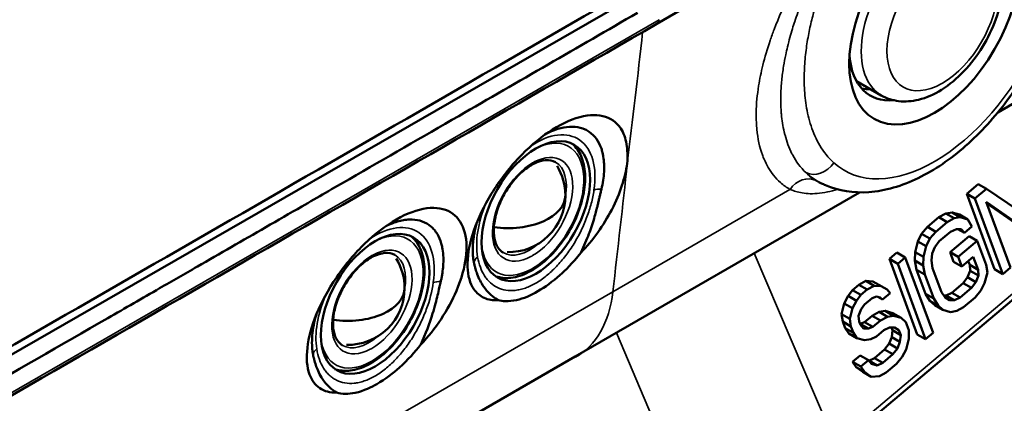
# Model space of a CAD drawing. Header units: millimetres. Extents: x 0 to 14369, y -869 to 2970.
# Tile 557 of 656: x 3725 to 3769, y 1416 to 1433. Entities that reach past the tile are written whole.
import ezdxf

# ---------------------------------------------------------------- set-up
doc = ezdxf.new("R2010")
doc.units = ezdxf.units.MM
doc.header["$LTSCALE"] = 10
doc.layers.add('Sichtbar (ISO)', color=7, linetype='Continuous', lineweight=50)
doc.layers.add('Sichtbar schmal (ISO)', color=7, linetype='Continuous', lineweight=35)

msp = doc.modelspace()

# ---------------------------------------------------------------- linework, layer by layer
at = {"layer": 'Sichtbar (ISO)'}
for p, q in [((3784.024, 1437.851), (3768.487, 1428.867)), ((3752.287, 1433.867), (3716.534, 1413.276)), ((3763.357, 1429.615), (3762.264, 1430.246)), ((3779.579, 1429.446), (3761.313, 1414.02)), ((3758.973, 1428.68), (3758.973, 1428.68)), ((3749.83, 1427.416), (3749.758, 1427.487)), ((3759.589, 1426.762), (3759.589, 1426.762)), ((3760.729, 1425.74), (3760.611, 1425.798)), ((3767.115, 1425.285), (3767.616, 1425.708)), ((3767.616, 1425.708), (3767.981, 1425.498)), ((3762.398, 1425.346), (3749.894, 1418.115)), ((3768.343, 1421.959), (3767.115, 1425.285)), ((3767.115, 1425.285), (3767.479, 1425.074)), ((3767.479, 1425.074), (3767.981, 1425.498)), ((3767.981, 1425.498), (3770.421, 1423.845)), ((3768.708, 1421.748), (3767.479, 1425.074)), ((3767.971, 1424.932), (3769.042, 1422.031)), ((3770.436, 1423.208), (3767.971, 1424.932)), ((3770.071, 1423.419), (3767.993, 1424.872)), ((3765.888, 1424.248), (3766.193, 1424.413)), ((3766.193, 1424.413), (3766.468, 1424.46)), ((3766.193, 1424.413), (3766.558, 1424.202)), ((3766.468, 1424.46), (3766.796, 1424.365)), ((3766.468, 1424.46), (3766.833, 1424.249)), ((3766.796, 1424.365), (3767.16, 1424.155)), ((3765.386, 1423.825), (3765.888, 1424.248)), ((3765.751, 1423.614), (3766.253, 1424.038)), ((3765.888, 1424.248), (3766.253, 1424.038)), ((3766.253, 1424.038), (3766.558, 1424.202)), ((3766.558, 1424.202), (3766.833, 1424.249)), ((3766.833, 1424.249), (3767.16, 1424.155)), ((3767.16, 1424.155), (3767.347, 1423.848)), ((3750.61, 1423.852), (3750.61, 1423.852)), ((3764.962, 1423.188), (3765.133, 1423.518)), ((3765.133, 1423.518), (3765.386, 1423.825)), ((3765.133, 1423.518), (3765.498, 1423.308)), ((3765.386, 1423.825), (3765.751, 1423.614)), ((3765.498, 1423.308), (3765.751, 1423.614)), ((3766.409, 1423.613), (3765.907, 1423.189)), ((3766.659, 1423.731), (3766.409, 1423.613)), ((3766.878, 1423.731), (3766.659, 1423.731)), ((3766.726, 1423.731), (3767.012, 1423.565)), ((3767.012, 1423.565), (3766.878, 1423.731)), ((3767.347, 1423.848), (3767.012, 1423.565)), ((3742.759, 1423.333), (3742.687, 1423.404)), ((3764.844, 1422.717), (3764.962, 1423.188)), ((3764.962, 1423.188), (3765.327, 1422.978)), ((3765.327, 1422.978), (3765.498, 1423.308)), ((3765.907, 1423.189), (3765.711, 1422.93)), ((3766.381, 1422.715), (3767.217, 1423.422)), ((3766.746, 1422.505), (3767.582, 1423.211)), ((3767.217, 1423.422), (3767.582, 1423.211)), ((3767.582, 1423.211), (3767.974, 1422.15)), ((3763.713, 1422.412), (3764.047, 1422.694)), ((3764.047, 1422.694), (3764.412, 1422.484)), ((3764.837, 1422.34), (3764.844, 1422.717)), ((3764.844, 1422.717), (3765.209, 1422.506)), ((3765.209, 1422.506), (3765.327, 1422.978)), ((3765.595, 1422.647), (3765.562, 1422.341)), ((3765.711, 1422.93), (3765.595, 1422.647)), ((3766.537, 1422.291), (3766.381, 1422.715)), ((3766.381, 1422.715), (3766.746, 1422.505)), ((3764.941, 1419.086), (3763.713, 1422.412)), ((3763.713, 1422.412), (3764.078, 1422.201)), ((3764.078, 1422.201), (3764.412, 1422.484)), ((3765.306, 1418.875), (3764.078, 1422.201)), ((3764.412, 1422.484), (3765.64, 1419.158)), ((3764.912, 1421.939), (3764.837, 1422.34)), ((3764.837, 1422.34), (3765.202, 1422.129)), ((3765.202, 1422.129), (3765.209, 1422.506)), ((3765.562, 1422.341), (3765.611, 1422.011)), ((3766.537, 1422.291), (3766.902, 1422.08)), ((3766.902, 1422.08), (3766.746, 1422.505)), ((3767.404, 1422.504), (3766.902, 1422.08)), ((3767.248, 1422.149), (3767.185, 1422.319)), ((3767.613, 1421.938), (3767.404, 1422.504)), ((3765.304, 1420.877), (3764.912, 1421.939)), ((3764.912, 1421.939), (3765.276, 1421.728)), ((3765.276, 1421.728), (3765.202, 1422.129)), ((3765.611, 1422.011), (3766.003, 1420.949)), ((3767.156, 1421.606), (3767.271, 1421.889)), ((3767.271, 1421.889), (3767.248, 1422.149)), ((3767.248, 1422.149), (3767.613, 1421.938)), ((3767.271, 1421.889), (3767.636, 1421.679)), ((3767.636, 1421.679), (3767.613, 1421.938)), ((3768.023, 1421.82), (3767.904, 1421.348)), ((3767.974, 1422.15), (3768.023, 1421.82)), ((3768.343, 1421.959), (3768.708, 1421.748)), ((3769.042, 1422.031), (3768.708, 1421.748)), ((3746.485, 1421.621), (3746.387, 1421.648)), ((3762.374, 1421.281), (3762.679, 1421.446)), ((3762.679, 1421.446), (3762.981, 1421.422)), ((3762.679, 1421.446), (3763.044, 1421.235)), ((3762.981, 1421.422), (3763.253, 1421.28)), ((3762.981, 1421.422), (3763.346, 1421.211)), ((3765.668, 1420.667), (3765.276, 1421.728)), ((3766.457, 1420.923), (3766.959, 1421.347)), ((3766.959, 1421.347), (3767.156, 1421.606)), ((3766.959, 1421.347), (3767.324, 1421.137)), ((3767.156, 1421.606), (3767.521, 1421.396)), ((3767.324, 1421.137), (3767.521, 1421.396)), ((3767.521, 1421.396), (3767.636, 1421.679)), ((3767.904, 1421.348), (3767.733, 1421.018)), ((3761.899, 1420.787), (3762.096, 1421.046)), ((3762.096, 1421.046), (3762.374, 1421.281)), ((3762.096, 1421.046), (3762.46, 1420.835)), ((3762.374, 1421.281), (3762.739, 1421.071)), ((3762.46, 1420.835), (3762.739, 1421.071)), ((3762.739, 1421.071), (3763.044, 1421.235)), ((3763.044, 1421.235), (3763.346, 1421.211)), ((3763.253, 1421.28), (3763.618, 1421.07)), ((3763.346, 1421.211), (3763.618, 1421.07)), ((3763.752, 1420.905), (3763.417, 1420.622)), ((3763.618, 1421.07), (3763.752, 1420.905)), ((3766.003, 1420.949), (3766.163, 1420.713)), ((3766.208, 1420.806), (3766.457, 1420.923)), ((3766.457, 1420.923), (3766.822, 1420.713)), ((3766.822, 1420.713), (3767.324, 1421.137)), ((3767.733, 1421.018), (3767.481, 1420.712)), ((3761.728, 1420.457), (3761.899, 1420.787)), ((3761.899, 1420.787), (3762.264, 1420.576)), ((3762.093, 1420.246), (3762.264, 1420.576)), ((3762.264, 1420.576), (3762.46, 1420.835)), ((3762.952, 1420.693), (3762.617, 1420.411)), ((3763.145, 1420.764), (3762.952, 1420.693)), ((3763.309, 1420.716), (3763.145, 1420.764)), ((3763.198, 1420.748), (3763.417, 1420.622)), ((3763.417, 1420.622), (3763.309, 1420.716)), ((3765.49, 1420.571), (3765.304, 1420.877)), ((3765.304, 1420.877), (3765.668, 1420.667)), ((3765.706, 1420.382), (3765.49, 1420.571)), ((3765.49, 1420.571), (3765.855, 1420.36)), ((3765.855, 1420.36), (3765.668, 1420.667)), ((3766.101, 1420.806), (3766.208, 1420.806)), ((3766.163, 1420.713), (3766.353, 1420.595)), ((3766.208, 1420.806), (3766.573, 1420.595)), ((3766.353, 1420.595), (3766.573, 1420.595)), ((3766.573, 1420.595), (3766.822, 1420.713)), ((3767.481, 1420.712), (3766.979, 1420.288)), ((3761.609, 1419.985), (3761.728, 1420.457)), ((3761.728, 1420.457), (3762.093, 1420.246)), ((3761.974, 1419.775), (3762.093, 1420.246)), ((3762.476, 1420.199), (3762.361, 1419.916)), ((3762.617, 1420.411), (3762.476, 1420.199)), ((3762.953, 1419.913), (3763.258, 1420.078)), ((3763.258, 1420.078), (3763.533, 1420.125)), ((3763.258, 1420.078), (3763.623, 1419.867)), ((3763.533, 1420.125), (3763.861, 1420.03)), ((3763.533, 1420.125), (3763.898, 1419.914)), ((3763.861, 1420.03), (3764.226, 1419.819)), ((3765.706, 1420.382), (3766.071, 1420.171)), ((3766.071, 1420.171), (3765.855, 1420.36)), ((3766.398, 1420.077), (3766.071, 1420.171)), ((3766.674, 1420.123), (3766.398, 1420.077)), ((3766.979, 1420.288), (3766.674, 1420.123)), ((3761.658, 1419.655), (3761.609, 1419.985)), ((3761.609, 1419.985), (3761.974, 1419.775)), ((3761.763, 1419.372), (3761.658, 1419.655)), ((3761.658, 1419.655), (3762.023, 1419.445)), ((3762.023, 1419.445), (3761.974, 1419.775)), ((3762.361, 1419.916), (3762.384, 1419.656)), ((3762.384, 1419.656), (3762.436, 1419.515)), ((3762.425, 1419.56), (3762.618, 1419.631)), ((3762.618, 1419.631), (3762.953, 1419.913)), ((3762.618, 1419.631), (3762.983, 1419.42)), ((3762.953, 1419.913), (3763.318, 1419.703)), ((3762.983, 1419.42), (3763.318, 1419.703)), ((3763.318, 1419.703), (3763.623, 1419.867)), ((3763.623, 1419.867), (3763.898, 1419.914)), ((3763.898, 1419.914), (3764.226, 1419.819)), ((3764.226, 1419.819), (3764.442, 1419.631)), ((3764.442, 1419.631), (3764.572, 1419.277)), ((3761.923, 1419.136), (3761.763, 1419.372)), ((3761.763, 1419.372), (3762.127, 1419.161)), ((3762.127, 1419.161), (3762.023, 1419.445)), ((3762.419, 1419.56), (3762.425, 1419.56)), ((3762.425, 1419.56), (3762.79, 1419.349)), ((3762.436, 1419.515), (3762.57, 1419.35)), ((3762.57, 1419.35), (3762.79, 1419.349)), ((3762.79, 1419.349), (3762.983, 1419.42)), ((3763.474, 1419.278), (3763.14, 1418.995)), ((3763.724, 1419.396), (3763.474, 1419.278)), ((3763.943, 1419.395), (3763.724, 1419.396)), ((3763.847, 1419.276), (3763.802, 1419.396)), ((3763.814, 1418.969), (3763.847, 1419.276)), ((3763.847, 1419.276), (3764.212, 1419.065)), ((3763.929, 1419.395), (3764.133, 1419.277)), ((3764.133, 1419.277), (3763.943, 1419.395)), ((3764.212, 1419.065), (3764.133, 1419.277)), ((3764.572, 1419.277), (3764.565, 1418.9)), ((3761.923, 1419.136), (3762.288, 1418.926)), ((3762.288, 1418.926), (3762.127, 1419.161)), ((3762.615, 1418.831), (3762.288, 1418.926)), ((3762.891, 1418.878), (3762.615, 1418.831)), ((3763.14, 1418.995), (3762.891, 1418.878)), ((3763.698, 1418.686), (3763.814, 1418.969)), ((3763.814, 1418.969), (3764.178, 1418.759)), ((3764.063, 1418.476), (3764.178, 1418.759)), ((3764.178, 1418.759), (3764.212, 1419.065)), ((3764.565, 1418.9), (3764.447, 1418.428)), ((3764.941, 1419.086), (3765.306, 1418.875)), ((3765.64, 1419.158), (3765.306, 1418.875)), ((3763.055, 1418.05), (3763.502, 1418.427)), ((3763.502, 1418.427), (3763.698, 1418.686)), ((3763.502, 1418.427), (3763.866, 1418.217)), ((3763.698, 1418.686), (3764.063, 1418.476)), ((3763.866, 1418.217), (3764.063, 1418.476)), ((3764.447, 1418.428), (3764.276, 1418.098)), ((3749.891, 1418.113), (3715.85, 1398.491)), ((3762.092, 1417.886), (3762.426, 1418.169)), ((3762.252, 1417.65), (3762.092, 1417.886)), ((3762.092, 1417.886), (3762.457, 1417.676)), ((3762.426, 1418.169), (3762.791, 1417.958)), ((3762.457, 1417.676), (3762.791, 1417.958)), ((3762.791, 1417.958), (3762.925, 1417.793)), ((3762.81, 1417.935), (3763.055, 1418.05)), ((3762.817, 1417.927), (3763.171, 1417.722)), ((3763.055, 1418.05), (3763.42, 1417.84)), ((3763.42, 1417.84), (3763.866, 1418.217)), ((3764.276, 1418.098), (3764.023, 1417.792)), ((3739.414, 1417.539), (3739.316, 1417.565)), ((3762.55, 1417.438), (3762.252, 1417.65)), ((3762.252, 1417.65), (3762.617, 1417.44)), ((3762.617, 1417.44), (3762.457, 1417.676)), ((3762.55, 1417.438), (3762.915, 1417.227)), ((3762.915, 1417.227), (3762.617, 1417.44)), ((3762.925, 1417.793), (3763.171, 1417.722)), ((3763.171, 1417.722), (3763.42, 1417.84)), ((3764.023, 1417.792), (3763.577, 1417.415)), ((3763.272, 1417.251), (3762.915, 1417.227)), ((3763.577, 1417.415), (3763.272, 1417.251))]:
    msp.add_line(p, q, dxfattribs=at)
for centre, start, end in [((3746.956, 1425.212), 0.0001, 31.3136), ((3746.956, 1425.212), 268.6844, 0.0001), ((3739.884, 1421.13), 0, 31.3137), ((3739.884, 1421.13), 268.6845, 0)]:
    msp.add_arc(centre, 2.5, start, end, dxfattribs=at)
for centre, major_axis, ratio, start_param, end_param in [((-11837.254, 10475.457), (22051.422, 0), 0.57735, 5.493208, 5.497787), ((-11837.254, 10475.114), (-22051.414, 0), 0.57735, 2.351613, 2.356194), ((-11837.254, 10471.114), (22051.299, 0), 0.57735, 5.493206, 5.497787), ((-11837.254, 10470.761), (-22051.287, 0), 0.57735, 2.351609, 2.356194), ((-11837.254, 10466.773), (22051.119, 0), 0.57735, 5.493202, 5.497787), ((-11837.254, 10466.404), (-22051.101, 0), 0.57735, 2.351604, 2.356194), ((-11837.254, 10462.435), (22050.881, 0), 0.57735, 5.493198, 5.497787), ((-11837.259, 10435.72), (-22047.98, 0), 0.57735, 2.353844, 2.356126), ((3765.128, 1433.5), (-2.25, -3.897), 0.57735, 5.583139, 6.672548), ((3764.28, 1433.99), (-2.25, -3.897), 0.57735, 0.189697, 0.334896), ((3747.905, 1424.665), (1.691, 2.93), 0.57735, 6.132876, 6.13288), ((3746.956, 1425.212), (2.5, 0), 0.577351, 4.45223, 6.283185), ((3746.956, 1425.212), (2.5, 0), 0.577351, 4.45223, 6.283185), ((3739.884, 1421.13), (2.5, 0), 0.57735, 4.452231, 6.283185), ((3739.884, 1421.13), (2.5, 0), 0.57735, 4.452231, 6.283185), ((3745.933, 1425.03), (4, -6.928), 0.57735, 6.276522, 6.277342), ((3740.833, 1420.582), (-1.692, -2.93), 0.57735, 0.150306, 0.150309)]:
    msp.add_ellipse(centre, major_axis=major_axis, ratio=ratio, start_param=start_param, end_param=end_param, dxfattribs=at)
for centre, major_axis in [((3765.694, 1433.173), (-2.65, -4.59)), ((3748.158, 1424.518), (1.688, 2.923)), ((3741.087, 1420.436), (-1.688, -2.923))]:
    msp.add_ellipse(centre, major_axis=major_axis, ratio=0.57735, dxfattribs=at)
for points, knots in [([(3755.304, 1489.847), (3731.733, 1476.238), (3708.109, 1462.658), (3666.194, 1438.664), (3647.923, 1428.24), (3629.622, 1417.833)], [0, 0, 0, 0, 10.000026, 10.000026, 17.703217, 17.703217, 17.703217, 17.703217]), ([(3755.375, 1485.466), (3731.805, 1471.858), (3708.181, 1458.277), (3666.285, 1434.295), (3648.034, 1423.882), (3629.752, 1413.486)], [0, 0, 0, 0, 10.000026, 10.000026, 17.694893, 17.694893, 17.694893, 17.694893]), ([(3755.406, 1481.106), (3731.836, 1467.498), (3708.212, 1453.917), (3666.324, 1429.94), (3648.082, 1419.532), (3629.809, 1409.141)], [0, 0, 0, 0, 10.000026, 10.000026, 17.691273, 17.691273, 17.691273, 17.691273]), ([(3755.397, 1476.767), (3731.827, 1463.159), (3708.203, 1449.578), (3666.312, 1425.6), (3648.068, 1415.19), (3629.792, 1404.798)], [0, 0, 0, 0, 10.000026, 10.000026, 17.692382, 17.692382, 17.692382, 17.692382]), ([(3755.348, 1472.449), (3731.777, 1458.841), (3708.153, 1445.26), (3666.249, 1421.274), (3647.99, 1410.857), (3629.7, 1400.456)], [0, 0, 0, 0, 10.000026, 10.000026, 17.698223, 17.698223, 17.698223, 17.698223]), ([(3755.258, 1468.152), (3731.687, 1454.543), (3708.063, 1440.963), (3666.134, 1416.962), (3647.85, 1406.531), (3629.534, 1396.117)], [0, 0, 0, 0, 10.000026, 10.000026, 17.708776, 17.708776, 17.708776, 17.708776]), ([(3755.127, 1463.876), (3731.556, 1450.267), (3707.932, 1436.687), (3665.966, 1412.665), (3647.646, 1402.214), (3629.294, 1391.779)], [0, 0, 0, 0, 10.000026, 10.000026, 17.724023, 17.724023, 17.724023, 17.724023]), ([(3763.357, 1429.615), (3763.591, 1429.48), (3763.854, 1429.395), (3764.413, 1429.327), (3764.71, 1429.352), (3765.347, 1429.508), (3765.683, 1429.659), (3766.356, 1430.079), (3766.689, 1430.358), (3767.298, 1431.001), (3767.575, 1431.364), (3768.048, 1432.139), (3768.246, 1432.55), (3768.547, 1433.387), (3768.649, 1433.813), (3768.741, 1434.652), (3768.729, 1435.065), (3768.566, 1435.817), (3768.421, 1436.162), (3768.037, 1436.663), (3767.836, 1436.844), (3767.607, 1436.976)], [0.785398, 0.785398, 0.785398, 0.785398, 1.025973, 1.025973, 1.290854, 1.290854, 1.611196, 1.611196, 1.962734, 1.962734, 2.312711, 2.312711, 2.659463, 2.659463, 3.008212, 3.008212, 3.360815, 3.360815, 3.691395, 3.691395, 3.926991, 3.926991, 3.926991, 3.926991]), ([(3716.873, 1412.656), (3721.025, 1415.037), (3725.175, 1417.421), (3730.085, 1420.245), (3730.845, 1420.683), (3732.158, 1421.438), (3732.712, 1421.757), (3733.763, 1422.362), (3734.26, 1422.649), (3735.264, 1423.226), (3735.769, 1423.517), (3736.804, 1424.114), (3737.334, 1424.419), (3738.561, 1425.126), (3739.259, 1425.529), (3741.56, 1426.856), (3743.163, 1427.78), (3747.387, 1430.219), (3750.007, 1431.732), (3752.626, 1433.247)], [-5.050148, -5.050148, -5.050148, -5.050148, -3.292487, -3.292487, -2.970413, -2.970413, -2.736071, -2.736071, -2.52509, -2.52509, -2.310959, -2.310959, -2.086498, -2.086498, -1.790665, -1.790665, -1.111109, -1.111109, -0.000032, -0.000032, -0.000032, -0.000032]), ([(3770.368, 1431.844), (3769.963, 1430.991), (3769.47, 1430.167), (3768.353, 1428.657), (3767.729, 1427.97), (3766.402, 1426.804), (3765.7, 1426.323), (3764.264, 1425.626), (3763.529, 1425.407), (3762.142, 1425.31), (3761.486, 1425.406), (3760.84, 1425.687), (3760.784, 1425.713), (3760.729, 1425.74)], [0.645622, 0.645622, 0.645622, 0.645622, 0.980323, 0.980323, 1.315025, 1.315025, 1.649726, 1.649726, 1.984427, 1.984427, 2.289909, 2.289909, 2.319128, 2.319128, 2.319128, 2.319128]), ([(3746.508, 1420.596), (3746.274, 1420.583), (3746.064, 1420.619), (3745.7, 1420.783), (3745.549, 1420.911), (3745.26, 1421.331), (3745.166, 1421.668), (3745.14, 1422.487), (3745.215, 1422.965), (3745.532, 1424.001), (3745.777, 1424.552), (3746.41, 1425.646), (3746.793, 1426.177), (3747.641, 1427.135), (3748.097, 1427.553), (3748.995, 1428.201), (3749.46, 1428.459), (3750.389, 1428.759), (3750.783, 1428.777), (3751.438, 1428.624), (3751.708, 1428.438), (3752.019, 1427.964), (3752.105, 1427.734), (3752.193, 1427.211), (3752.198, 1426.921), (3752.182, 1426.618)], [-2.007009, -2.007009, -2.007009, -2.007009, -1.888051, -1.888051, -1.76869, -1.76869, -1.591791, -1.591791, -1.407321, -1.407321, -1.215785, -1.215785, -1.019781, -1.019781, -0.823766, -0.823766, -0.638547, -0.638547, -0.452755, -0.452755, -0.257548, -0.257548, -0.128606, -0.128606, -0.00432, -0.00432, -0.00432, -0.00432]), ([(3751.043, 1425.486), (3751.074, 1425.618), (3751.099, 1425.749), (3751.138, 1426.003), (3751.151, 1426.128), (3751.171, 1426.488), (3751.161, 1426.712), (3751.118, 1426.977), (3751.106, 1427.035), (3751.078, 1427.153), (3751.06, 1427.214), (3750.93, 1427.595), (3750.749, 1427.845), (3750.451, 1428.049), (3750.388, 1428.084), (3750.189, 1428.175), (3750.041, 1428.212), (3749.726, 1428.241), (3749.559, 1428.232), (3749.298, 1428.184), (3749.209, 1428.162), (3749.073, 1428.121), (3749.027, 1428.106), (3748.868, 1428.049), (3748.754, 1428), (3748.639, 1427.943)], [-1.4728763, -1.4728763, -1.4728763, -1.4728763, -1.4274953, -1.4274953, -1.3818357, -1.3818357, -1.2921708, -1.2921708, -1.2667279, -1.2667279, -1.2378352, -1.2378352, -1.0781856, -1.0781856, -1.0388098, -1.0388098, -0.9579946, -0.9579946, -0.877928, -0.877928, -0.8378209, -0.8378209, -0.8175041, -0.8175041, -0.767884, -0.767884, -0.767884, -0.767884]), ([(3749.83, 1427.416), (3749.984, 1427.263), (3750.103, 1427.071), (3750.276, 1426.611), (3750.323, 1426.339), (3750.334, 1425.744), (3750.296, 1425.42), (3750.14, 1424.76), (3750.022, 1424.424), (3749.718, 1423.773), (3749.532, 1423.458), (3749.112, 1422.879), (3748.878, 1422.615), (3748.381, 1422.164), (3748.119, 1421.977), (3747.589, 1421.701), (3747.321, 1421.613), (3746.862, 1421.56), (3746.666, 1421.571), (3746.485, 1421.621)], [0.935708, 0.935708, 0.935708, 0.935708, 1.228903, 1.228903, 1.547988, 1.547988, 1.877825, 1.877825, 2.206942, 2.206942, 2.534693, 2.534693, 2.862514, 2.862514, 3.191783, 3.191783, 3.521403, 3.521403, 3.776685, 3.776685, 3.776685, 3.776685]), ([(3749.025, 1426.673), (3748.901, 1426.745), (3748.752, 1426.776), (3748.428, 1426.745), (3748.264, 1426.697), (3747.931, 1426.533), (3747.763, 1426.421), (3747.433, 1426.141), (3747.273, 1425.974), (3746.976, 1425.598), (3746.841, 1425.39), (3746.611, 1424.956), (3746.516, 1424.73), (3746.378, 1424.285), (3746.334, 1424.066), (3746.298, 1423.66), (3746.307, 1423.474), (3746.371, 1423.15), (3746.426, 1423.013), (3746.561, 1422.812), (3746.637, 1422.74), (3746.725, 1422.69)], [5.497787, 5.497787, 5.497787, 5.497787, 5.888074, 5.888074, 6.20939, 6.20939, 6.514817, 6.514817, 6.821773, 6.821773, 7.131057, 7.131057, 7.440933, 7.440933, 7.749433, 7.749433, 8.05529, 8.05529, 8.362895, 8.362895, 8.63938, 8.63938, 8.63938, 8.63938]), ([(3752.182, 1426.618), (3752.127, 1426.304), (3752.055, 1425.98), (3751.835, 1425.297), (3751.685, 1424.939), (3751.323, 1424.242), (3751.116, 1423.905), (3750.654, 1423.261), (3750.401, 1422.957), (3750.133, 1422.68)], [-0.4851056, -0.4851056, -0.4851056, -0.4851056, -0.3640693, -0.3640693, -0.2389102, -0.2389102, -0.1191981, -0.1191981, -0.0000466, -0.0000466, -0.0000466, -0.0000466]), ([(3751.043, 1425.486), (3751.029, 1425.428), (3751.016, 1425.37), (3751.002, 1425.312), (3750.99, 1425.258), (3750.977, 1425.204), (3750.965, 1425.15), (3750.952, 1425.095), (3750.939, 1425.04), (3750.926, 1424.984), (3750.913, 1424.928), (3750.899, 1424.872), (3750.885, 1424.815), (3750.871, 1424.758), (3750.857, 1424.7), (3750.842, 1424.643), (3750.834, 1424.609), (3750.825, 1424.575), (3750.816, 1424.541), (3750.793, 1424.456), (3750.77, 1424.371), (3750.745, 1424.286), (3750.709, 1424.161), (3750.671, 1424.036), (3750.63, 1423.912), (3750.592, 1423.798), (3750.553, 1423.685), (3750.512, 1423.575), (3750.505, 1423.557), (3750.499, 1423.54), (3750.492, 1423.523), (3750.441, 1423.387), (3750.388, 1423.255), (3750.333, 1423.125), (3750.273, 1422.986), (3750.212, 1422.85), (3750.15, 1422.717), (3750.145, 1422.704), (3750.139, 1422.692), (3750.133, 1422.68)], [0, 0, 0, 0, 0.0626629, 0.0626629, 0.0626629, 0.1201896, 0.1201896, 0.1201896, 0.1786624, 0.1786624, 0.1786624, 0.2380023, 0.2380023, 0.2380023, 0.2981151, 0.2981151, 0.2981151, 0.3333333, 0.3333333, 0.3333333, 0.4209291, 0.4209291, 0.4209291, 0.5493147, 0.5493147, 0.5493147, 0.6666667, 0.6666667, 0.6666667, 0.6850868, 0.6850868, 0.6850868, 0.8296618, 0.8296618, 0.8296618, 0.9853621, 0.9853621, 0.9853621, 0.9998835, 0.9998835, 0.9998835, 0.9998835]), ([(3739.389, 1416.529), (3739.102, 1416.52), (3738.852, 1416.586), (3738.446, 1416.861), (3738.294, 1417.068), (3738.084, 1417.653), (3738.054, 1418.05), (3738.159, 1418.964), (3738.299, 1419.474), (3738.719, 1420.496), (3739.009, 1421.049), (3739.789, 1422.191), (3740.215, 1422.683), (3741.08, 1423.521), (3741.554, 1423.885), (3742.493, 1424.422), (3742.945, 1424.588), (3743.786, 1424.699), (3744.133, 1424.628), (3744.676, 1424.31), (3744.881, 1424.047), (3745.11, 1423.355), (3745.139, 1422.937), (3745.024, 1422.049), (3744.896, 1421.558), (3744.485, 1420.593), (3744.258, 1420.173), (3743.721, 1419.362), (3743.418, 1418.982), (3743.092, 1418.642)], [-2.594924, -2.594924, -2.594924, -2.594924, -2.441943, -2.441943, -2.288118, -2.288118, -2.102669, -2.102669, -1.911499, -1.911499, -1.728906, -1.728906, -1.543633, -1.543633, -1.339187, -1.339187, -1.134734, -1.134734, -0.92087, -0.92087, -0.697591, -0.697591, -0.481732, -0.481732, -0.291421, -0.291421, -0.145844, -0.145844, -0.000595, -0.000595, -0.000595, -0.000595]), ([(3743.974, 1421.421), (3743.987, 1421.473), (3743.998, 1421.525), (3744.019, 1421.629), (3744.028, 1421.68), (3744.053, 1421.833), (3744.066, 1421.933), (3744.093, 1422.226), (3744.096, 1422.412), (3744.076, 1422.704), (3744.061, 1422.816), (3744.028, 1422.981), (3744.013, 1423.04), (3743.954, 1423.247), (3743.897, 1423.382), (3743.787, 1423.57), (3743.744, 1423.632), (3743.673, 1423.718), (3743.648, 1423.745), (3743.597, 1423.797), (3743.57, 1423.822), (3743.318, 1424.038), (3743.035, 1424.141), (3742.631, 1424.152), (3742.548, 1424.149), (3742.378, 1424.13), (3742.29, 1424.115), (3742.112, 1424.073), (3742.021, 1424.047), (3741.806, 1423.971), (3741.682, 1423.918), (3741.556, 1423.856)], [-1.4646278, -1.4646278, -1.4646278, -1.4646278, -1.4469866, -1.4469866, -1.4294059, -1.4294059, -1.3941437, -1.3941437, -1.3239195, -1.3239195, -1.277535, -1.277535, -1.2507388, -1.2507388, -1.1797917, -1.1797917, -1.1403018, -1.1403018, -1.1206271, -1.1206271, -1.100773, -1.100773, -0.9393405, -0.9393405, -0.899411, -0.899411, -0.8587849, -0.8587849, -0.818036, -0.818036, -0.7640245, -0.7640245, -0.7640245, -0.7640245]), ([(3745.572, 1424.039), (3745.57, 1424.032), (3745.567, 1424.024), (3745.52, 1423.858), (3745.482, 1423.7), (3745.431, 1423.428), (3745.414, 1423.312), (3745.393, 1423.115), (3745.387, 1423.032), (3745.378, 1422.827), (3745.38, 1422.708), (3745.392, 1422.535), (3745.398, 1422.478), (3745.413, 1422.366), (3745.422, 1422.312), (3745.433, 1422.259)], [-0.2217324, -0.2217324, -0.2217324, -0.2217324, -0.2191038, -0.2191038, -0.1647211, -0.1647211, -0.1238941, -0.1238941, -0.0934218, -0.0934218, -0.0470894, -0.0470894, -0.0236157, -0.0236157, -0.0000472, -0.0000472, -0.0000472, -0.0000472]), ([(3742.759, 1423.333), (3742.913, 1423.181), (3743.032, 1422.988), (3743.205, 1422.528), (3743.251, 1422.256), (3743.263, 1421.661), (3743.225, 1421.337), (3743.069, 1420.677), (3742.951, 1420.341), (3742.646, 1419.69), (3742.461, 1419.375), (3742.041, 1418.796), (3741.807, 1418.532), (3741.31, 1418.081), (3741.048, 1417.894), (3740.518, 1417.619), (3740.25, 1417.531), (3739.791, 1417.477), (3739.595, 1417.489), (3739.414, 1417.539)], [0.935704, 0.935704, 0.935704, 0.935704, 1.228899, 1.228899, 1.547984, 1.547984, 1.877821, 1.877821, 2.206937, 2.206937, 2.534689, 2.534689, 2.862509, 2.862509, 3.191778, 3.191778, 3.521399, 3.521399, 3.776681, 3.776681, 3.776681, 3.776681]), ([(3741.954, 1422.591), (3741.83, 1422.662), (3741.681, 1422.694), (3741.357, 1422.663), (3741.193, 1422.615), (3740.86, 1422.451), (3740.692, 1422.339), (3740.362, 1422.059), (3740.202, 1421.891), (3739.905, 1421.515), (3739.77, 1421.307), (3739.54, 1420.873), (3739.445, 1420.647), (3739.306, 1420.202), (3739.262, 1419.983), (3739.227, 1419.578), (3739.236, 1419.391), (3739.3, 1419.067), (3739.355, 1418.931), (3739.49, 1418.729), (3739.566, 1418.658), (3739.654, 1418.607)], [5.497787, 5.497787, 5.497787, 5.497787, 5.888074, 5.888074, 6.20939, 6.20939, 6.514817, 6.514817, 6.821773, 6.821773, 7.131057, 7.131057, 7.440933, 7.440933, 7.749433, 7.749433, 8.05529, 8.05529, 8.362895, 8.362895, 8.63938, 8.63938, 8.63938, 8.63938]), ([(3750.133, 1422.68), (3749.776, 1422.228), (3749.454, 1421.913), (3748.896, 1421.414), (3748.57, 1421.175), (3747.923, 1420.802), (3747.609, 1420.673), (3746.943, 1420.522), (3746.682, 1420.552), (3746.509, 1420.596)], [-0.32143, -0.32143, -0.32143, -0.32143, -0.262286, -0.262286, -0.1819353, -0.1819353, -0.1013096, -0.1013096, 0, 0, 0, 0]), ([(3746.508, 1420.596), (3746.147, 1420.802), (3745.938, 1421.069), (3745.706, 1421.435), (3745.625, 1421.615), (3745.532, 1421.884), (3745.51, 1421.956), (3745.485, 1422.047), (3745.479, 1422.066), (3745.472, 1422.092), (3745.471, 1422.099), (3745.467, 1422.113), (3745.466, 1422.119), (3745.453, 1422.17), (3745.443, 1422.215), (3745.433, 1422.259)], [-0.2626319, -0.2626319, -0.2626319, -0.2626319, -0.1582325, -0.1582325, -0.067128, -0.067128, -0.0347122, -0.0347122, -0.0260772, -0.0260772, -0.0228171, -0.0228171, -0.0199587, -0.0199587, -0.0000122, -0.0000122, -0.0000122, -0.0000122]), ([(3743.974, 1421.421), (3743.963, 1421.376), (3743.953, 1421.331), (3743.941, 1421.279), (3743.939, 1421.272), (3743.934, 1421.248), (3743.93, 1421.231), (3743.921, 1421.191), (3743.915, 1421.168), (3743.886, 1421.036), (3743.861, 1420.926), (3743.784, 1420.592), (3743.718, 1420.323), (3743.486, 1419.578), (3743.313, 1419.122), (3743.092, 1418.642)], [-0.3849203, -0.3849203, -0.3849203, -0.3849203, -0.3605166, -0.3605166, -0.3570307, -0.3570307, -0.3477755, -0.3477755, -0.3355957, -0.3355957, -0.2776311, -0.2776311, -0.1593314, -0.1593314, -0.0006371, -0.0006371, -0.0006371, -0.0006371]), ([(3738.507, 1419.979), (3738.506, 1419.977), (3738.505, 1419.975), (3738.41, 1419.652), (3738.349, 1419.34), (3738.31, 1418.895), (3738.307, 1418.751), (3738.313, 1418.578), (3738.315, 1418.544), (3738.321, 1418.459), (3738.326, 1418.408), (3738.339, 1418.308), (3738.347, 1418.26), (3738.356, 1418.212)], [-0.2223729, -0.2223729, -0.2223729, -0.2223729, -0.22163, -0.22163, -0.111601, -0.111601, -0.0561927, -0.0561927, -0.0421524, -0.0421524, -0.0210121, -0.0210121, -0.0000471, -0.0000471, -0.0000471, -0.0000471]), ([(3743.09, 1418.639), (3742.836, 1418.316), (3742.525, 1417.966), (3741.878, 1417.384), (3741.54, 1417.119), (3740.94, 1416.777), (3740.597, 1416.603), (3739.906, 1416.456), (3739.63, 1416.458), (3739.393, 1416.528)], [-1.053894, -1.053894, -1.053894, -1.053894, -0.635839, -0.635839, -0.324211, -0.324211, -0.142062, -0.142062, 0, 0, 0, 0]), ([(3739.389, 1416.529), (3739.207, 1416.642), (3738.956, 1416.83), (3738.606, 1417.396), (3738.529, 1417.593), (3738.452, 1417.822), (3738.427, 1417.907), (3738.401, 1418.01), (3738.397, 1418.028), (3738.389, 1418.06), (3738.386, 1418.074), (3738.382, 1418.09), (3738.381, 1418.093), (3738.372, 1418.134), (3738.364, 1418.174), (3738.356, 1418.212)], [-0.2511857, -0.2511857, -0.2511857, -0.2511857, -0.1357222, -0.1357222, -0.070148, -0.070148, -0.0326391, -0.0326391, -0.0245744, -0.0245744, -0.018446, -0.018446, -0.0172932, -0.0172932, -0.0000133, -0.0000133, -0.0000133, -0.0000133])]:
    msp.add_open_spline(points, degree=3, knots=knots, dxfattribs=at)
for points in [[(3788.801, 1453.193), (3777.029, 1446.384), (3765.258, 1439.575), (3753.487, 1432.765)], [(3753.486, 1432.765), (3741.695, 1425.97), (3729.903, 1419.175), (3718.111, 1412.381)], [(3753.486, 1432.765), (3753.487, 1432.765), (3753.487, 1432.765), (3753.487, 1432.765)], [(3746.509, 1420.596), (3746.509, 1420.596), (3746.509, 1420.596), (3746.508, 1420.596)], [(3743.092, 1418.642), (3743.091, 1418.641), (3743.091, 1418.64), (3743.09, 1418.639)], [(3739.393, 1416.528), (3739.392, 1416.529), (3739.391, 1416.529), (3739.389, 1416.529)]]:
    msp.add_open_spline(points, degree=3, dxfattribs=at)
at = {"layer": 'Sichtbar schmal (ISO)'}
for p, q in [((3753.59, 1432.947), (3718.195, 1412.553)), ((3779.595, 1429.729), (3761.33, 1414.303)), ((3759.641, 1426.684), (3759.641, 1426.684)), ((3759.869, 1426.388), (3759.869, 1426.388)), ((3759.339, 1425.475), (3751.545, 1420.968)), ((3757.764, 1422.666), (3761.33, 1414.303)), ((3751.545, 1420.968), (3715.374, 1400.124)), ((3751.7, 1419.159), (3754.495, 1412.603))]:
    msp.add_line(p, q, dxfattribs=at)
for centre, major_axis, ratio, start_param, end_param in [((-11837.258, 10460.667), (-22050.838, -1.045), 0.577319, 2.352103, 2.355844), ((-12012.705, 10548.691), (22299.523, 15.12), 0.576896, 5.493352, 5.497051), ((3765.482, 1433.296), (2.125, 3.681), 0.57735, 0, 3.141593), ((3766.047, 1432.969), (1.725, 2.988), 0.57735, 3.926991, 7.058131), ((3766.047, 1432.969), (-1.725, -2.988), 0.57735, 3.927198, 7.058131), ((3765.694, 1433.173), (-3.964, -6.865), 0.57735, 6.157814, 7.993764), ((3766.047, 1432.969), (-1.725, -2.988), 0.57735, 0.774945, 0.785398), ((3748.158, 1424.518), (1.84, 3.188), 0.57735, 5.313206, 7.149583), ((3748.016, 1424.6), (1.594, 2.761), 0.57735, 3.927359, 6.973659), ((3747.904, 1424.665), (1.692, 2.93), 0.57735, 6.13288, 6.191797), ((3748.016, 1424.6), (1.25, 2.165), 0.57735, 3.926941, 7.027147), ((3748.016, 1424.6), (-1.25, -2.165), 0.57735, 3.926991, 7.027534), ((3748.016, 1424.6), (1.25, 2.165), 0.57735, 0.743962, 0.785398), ((3747.875, 1424.682), (1.15, 1.992), 0.57735, 5.258336, 6.283185), ((3760.559, 1427.056), (-0.673, -0.74), 0.810095, 0.227301, 1.745748), ((3765.024, 1433.56), (-4.463, -7.73), 0.57735, 6.157851, 6.320252), ((3760.044, 1424.968), (0.495, 0.869), 0.864715, 0.057212, 1.47914), ((3751.14, 1425.199), (-0.594, 0.088), 0.461579, 4.945213, 5.574509), ((3748.158, 1424.518), (-1.84, -3.188), 0.57735, 4.931432, 5.678755), ((3741.087, 1420.436), (1.84, 3.188), 0.57735, 5.318174, 7.15654), ((3740.945, 1420.517), (1.594, 2.761), 0.57735, 3.927364, 6.973512), ((3740.945, 1420.517), (1.25, 2.165), 0.57735, 3.926941, 7.027533), ((3740.833, 1420.582), (1.692, 2.93), 0.57735, 6.13288, 6.191796), ((3747.875, 1424.682), (-1.15, -1.992), 0.57735, 0, 1.024887), ((3748.016, 1424.6), (-1.594, -2.761), 0.57735, 5.592859, 7.044881), ((3740.945, 1420.517), (-1.25, -2.165), 0.57735, 3.926991, 7.027534), ((3740.945, 1420.517), (1.25, 2.165), 0.57735, 0.744348, 0.785398), ((3740.804, 1420.599), (1.15, 1.992), 0.57735, 5.258336, 6.283185), ((3746.022, 1422.254), (-0.591, -0.103), 0.671835, 5.389375, 6.017813), ((3748.016, 1424.6), (-1.25, -2.165), 0.57735, 0.744349, 0.785348), ((3748.016, 1424.6), (-1.594, -2.761), 0.57735, 0.761696, 0.785767), ((3744.072, 1421.132), (-0.594, 0.086), 0.464919, 4.94398, 5.572817), ((3747.904, 1424.665), (-1.692, -2.93), 0.57735, 0.091389, 0.150306), ((3745.933, 1425.03), (4, -6.928), 0.57735, 6.277342, 6.942408), ((3741.087, 1420.436), (-1.84, -3.188), 0.57735, 4.921833, 5.666561), ((3740.945, 1420.517), (-1.594, -2.761), 0.57735, 5.592713, 7.044237), ((3740.804, 1420.599), (-1.15, -1.992), 0.57735, 0, 1.024884), ((3738.945, 1418.205), (-0.592, -0.096), 0.666127, 5.3979, 6.026874), ((3740.945, 1420.517), (-1.25, -2.165), 0.57735, 0.744349, 0.785348), ((3740.945, 1420.517), (-1.594, -2.761), 0.57735, 0.761051, 0.785771), ((3740.833, 1420.582), (-1.692, -2.93), 0.57735, 0.091389, 0.150306)]:
    msp.add_ellipse(centre, major_axis=major_axis, ratio=ratio, start_param=start_param, end_param=end_param, dxfattribs=at)
for points in [[(3629.294, 1426.061), (3671.422, 1449.97), (3713.382, 1473.989), (3755.174, 1498.118)], [(3629.515, 1414.702), (3671.556, 1438.567), (3713.432, 1462.541), (3755.14, 1486.621)], [(3629.578, 1410.352), (3671.61, 1434.213), (3713.476, 1458.181), (3755.174, 1482.255)], [(3629.567, 1406.009), (3671.6, 1429.871), (3713.468, 1453.84), (3755.168, 1477.915)], [(3629.482, 1401.673), (3671.528, 1425.542), (3713.408, 1449.518), (3755.121, 1473.601)], [(3629.324, 1397.344), (3671.394, 1421.226), (3713.298, 1445.216), (3755.034, 1469.313)], [(3629.092, 1393.021), (3671.197, 1416.924), (3713.136, 1440.934), (3754.907, 1465.05)], [(3628.785, 1388.706), (3670.937, 1412.635), (3712.922, 1436.671), (3754.739, 1460.814)], [(3752.858, 1432.403), (3752.645, 1430.475), (3752.423, 1428.551), (3752.182, 1426.618)], [(3752.182, 1426.618), (3751.983, 1424.741), (3751.765, 1422.855), (3751.545, 1420.968)], [(3760.611, 1425.798), (3760.57, 1425.819), (3760.533, 1425.839), (3760.499, 1425.858)]]:
    msp.add_open_spline(points, degree=3, dxfattribs=at)
for points, knots in [([(3761.266, 1426.648), (3761.018, 1426.873), (3760.618, 1427.39), (3760.239, 1428.267), (3760.033, 1429.172), (3759.955, 1430.061), (3759.971, 1430.91), (3760.053, 1431.704), (3760.179, 1432.437), (3760.335, 1433.107), (3760.508, 1433.717), (3760.691, 1434.27), (3760.876, 1434.77), (3761.06, 1435.221), (3761.24, 1435.629), (3761.413, 1435.996), (3761.579, 1436.328), (3761.736, 1436.629), (3761.884, 1436.9), (3762.024, 1437.147), (3762.156, 1437.371), (3762.278, 1437.574), (3762.392, 1437.76), (3762.482, 1437.901), (3762.533, 1437.981), (3762.55, 1438.008)], [0, 0, 0, 0, 0.0416667, 0.0833333, 0.125, 0.1666667, 0.2083333, 0.25, 0.2916667, 0.3333333, 0.375, 0.4166667, 0.4583333, 0.5, 0.5416667, 0.5833333, 0.625, 0.6666667, 0.7083333, 0.75, 0.7916667, 0.8333333, 0.875, 0.9166667, 0.9386618, 0.9386618, 0.9386618, 0.9386618]), ([(3760.038, 1426.213), (3759.801, 1426.439), (3759.611, 1426.701), (3759.462, 1426.981), (3759.45, 1427.002), (3759.439, 1427.023), (3759.428, 1427.044), (3759.295, 1427.306), (3759.195, 1427.582), (3759.121, 1427.863), (3759.109, 1427.909), (3759.097, 1427.955), (3759.087, 1428.001), (3759.026, 1428.261), (3758.986, 1428.524), (3758.962, 1428.786), (3758.956, 1428.856), (3758.951, 1428.925), (3758.946, 1428.995), (3758.932, 1429.233), (3758.931, 1429.469), (3758.939, 1429.701), (3758.942, 1429.792), (3758.946, 1429.881), (3758.952, 1429.97), (3758.966, 1430.177), (3758.986, 1430.381), (3759.012, 1430.58), (3759.026, 1430.687), (3759.042, 1430.792), (3759.058, 1430.897), (3759.086, 1431.07), (3759.118, 1431.239), (3759.153, 1431.405), (3759.178, 1431.524), (3759.204, 1431.642), (3759.232, 1431.757), (3759.265, 1431.897), (3759.301, 1432.034), (3759.337, 1432.168), (3759.373, 1432.296), (3759.409, 1432.422), (3759.446, 1432.544), (3759.48, 1432.654), (3759.515, 1432.762), (3759.549, 1432.868), (3759.594, 1433.001), (3759.639, 1433.131), (3759.685, 1433.258), (3759.715, 1433.342), (3759.746, 1433.424), (3759.776, 1433.504), (3759.829, 1433.641), (3759.881, 1433.773), (3759.934, 1433.901), (3759.959, 1433.962), (3759.984, 1434.022), (3760.009, 1434.081), (3760.068, 1434.219), (3760.126, 1434.351), (3760.184, 1434.478), (3760.204, 1434.52), (3760.223, 1434.562), (3760.242, 1434.603), (3760.306, 1434.739), (3760.369, 1434.869), (3760.431, 1434.995), (3760.444, 1435.021), (3760.457, 1435.047), (3760.47, 1435.073), (3760.537, 1435.207), (3760.604, 1435.335), (3760.669, 1435.457), (3760.676, 1435.47), (3760.683, 1435.483), (3760.69, 1435.497), (3760.762, 1435.631), (3760.832, 1435.758), (3760.901, 1435.879), (3760.97, 1436), (3761.036, 1436.114), (3761.101, 1436.223), (3761.105, 1436.229), (3761.108, 1436.234), (3761.111, 1436.24), (3761.173, 1436.343), (3761.233, 1436.441), (3761.291, 1436.534), (3761.298, 1436.546), (3761.306, 1436.559), (3761.314, 1436.571), (3761.367, 1436.656), (3761.418, 1436.737), (3761.469, 1436.814), (3761.48, 1436.832), (3761.492, 1436.85), (3761.503, 1436.868), (3761.549, 1436.937), (3761.593, 1437.004), (3761.636, 1437.068), (3761.651, 1437.091), (3761.665, 1437.113), (3761.68, 1437.134), (3761.718, 1437.191), (3761.755, 1437.246), (3761.792, 1437.298), (3761.81, 1437.324), (3761.827, 1437.349), (3761.844, 1437.374), (3761.876, 1437.42), (3761.907, 1437.464), (3761.938, 1437.507), (3761.958, 1437.535), (3761.978, 1437.563), (3761.997, 1437.59), (3762.023, 1437.627), (3762.049, 1437.662), (3762.074, 1437.697), (3762.089, 1437.718), (3762.104, 1437.738), (3762.119, 1437.759)], [0, 0, 0, 0, 0.0454545, 0.0454545, 0.0454545, 0.0488733, 0.0488733, 0.0488733, 0.0909091, 0.0909091, 0.0909091, 0.0977498, 0.0977498, 0.0977498, 0.1363636, 0.1363636, 0.1363636, 0.1466235, 0.1466235, 0.1466235, 0.1818182, 0.1818182, 0.1818182, 0.1954923, 0.1954923, 0.1954923, 0.2272727, 0.2272727, 0.2272727, 0.2443635, 0.2443635, 0.2443635, 0.2727273, 0.2727273, 0.2727273, 0.2932285, 0.2932285, 0.2932285, 0.3181818, 0.3181818, 0.3181818, 0.3420973, 0.3420973, 0.3420973, 0.3636364, 0.3636364, 0.3636364, 0.3909608, 0.3909608, 0.3909608, 0.4090909, 0.4090909, 0.4090909, 0.4398264, 0.4398264, 0.4398264, 0.4545455, 0.4545455, 0.4545455, 0.4886918, 0.4886918, 0.4886918, 0.5, 0.5, 0.5, 0.5375559, 0.5375559, 0.5375559, 0.5454545, 0.5454545, 0.5454545, 0.5864201, 0.5864201, 0.5864201, 0.5909091, 0.5909091, 0.5909091, 0.6363636, 0.6363636, 0.6363636, 0.6818182, 0.6818182, 0.6818182, 0.6841514, 0.6841514, 0.6841514, 0.7272727, 0.7272727, 0.7272727, 0.7330156, 0.7330156, 0.7330156, 0.7727273, 0.7727273, 0.7727273, 0.7818823, 0.7818823, 0.7818823, 0.8181818, 0.8181818, 0.8181818, 0.830746, 0.830746, 0.830746, 0.8636364, 0.8636364, 0.8636364, 0.879613, 0.879613, 0.879613, 0.9090909, 0.9090909, 0.9090909, 0.9284898, 0.9284898, 0.9284898, 0.9545455, 0.9545455, 0.9545455, 0.9704135, 0.9704135, 0.9704135, 0.9704135]), ([(3759.339, 1425.476), (3759.19, 1425.56), (3759.051, 1425.661), (3758.923, 1425.774), (3758.812, 1425.873), (3758.709, 1425.982), (3758.615, 1426.1), (3758.45, 1426.308), (3758.31, 1426.546), (3758.197, 1426.812), (3758.172, 1426.87), (3758.148, 1426.93), (3758.126, 1426.992), (3758.003, 1427.331), (3757.921, 1427.71), (3757.881, 1428.124), (3757.876, 1428.17), (3757.872, 1428.216), (3757.869, 1428.262), (3757.842, 1428.637), (3757.848, 1429.038), (3757.887, 1429.459), (3757.905, 1429.648), (3757.929, 1429.841), (3757.961, 1430.037), (3758.007, 1430.332), (3758.069, 1430.634), (3758.145, 1430.942), (3758.232, 1431.297), (3758.339, 1431.66), (3758.464, 1432.027), (3758.52, 1432.191), (3758.579, 1432.356), (3758.642, 1432.522), (3758.841, 1433.045), (3759.076, 1433.577), (3759.347, 1434.114), (3759.355, 1434.129), (3759.362, 1434.144), (3759.369, 1434.158), (3759.65, 1434.711), (3759.97, 1435.27), (3760.326, 1435.824), (3760.421, 1435.972), (3760.519, 1436.12), (3760.619, 1436.267), (3760.866, 1436.63), (3761.13, 1436.991), (3761.412, 1437.349)], [0, 0, 0, 0, 0.0594101, 0.0594101, 0.0594101, 0.1111111, 0.1111111, 0.1111111, 0.2021078, 0.2021078, 0.2021078, 0.2222222, 0.2222222, 0.2222222, 0.3333333, 0.3333333, 0.3333333, 0.3455451, 0.3455451, 0.3455451, 0.4444444, 0.4444444, 0.4444444, 0.4888193, 0.4888193, 0.4888193, 0.5555556, 0.5555556, 0.5555556, 0.6324341, 0.6324341, 0.6324341, 0.6666667, 0.6666667, 0.6666667, 0.7748296, 0.7748296, 0.7748296, 0.7777778, 0.7777778, 0.7777778, 0.8888889, 0.8888889, 0.8888889, 0.9185617, 0.9185617, 0.9185617, 0.9917603, 0.9917603, 0.9917603, 0.9917603]), ([(3753.487, 1432.765), (3753.513, 1432.781), (3753.536, 1432.803), (3753.553, 1432.831), (3753.572, 1432.863), (3753.585, 1432.902), (3753.59, 1432.947)], [0.3702072, 0.3702072, 0.3702072, 0.3702072, 0.6666667, 0.6666667, 0.6666667, 0.9984531, 0.9984531, 0.9984531, 0.9984531]), ([(3760.499, 1425.858), (3760.414, 1425.907), (3760.256, 1426.013), (3760.107, 1426.143), (3760.038, 1426.213)], [0.0000097, 0.0000097, 0.0000097, 0.0000097, 0.5, 0.999866, 0.999866, 0.999866, 0.999866]), ([(3745.598, 1422.499), (3745.625, 1422.339), (3745.665, 1422.189), (3745.717, 1422.05), (3745.768, 1421.911), (3745.831, 1421.784), (3745.904, 1421.67), (3745.941, 1421.613), (3745.981, 1421.559), (3746.024, 1421.508), (3746.066, 1421.458), (3746.111, 1421.41), (3746.159, 1421.367), (3746.254, 1421.281), (3746.358, 1421.21), (3746.472, 1421.155), (3746.586, 1421.1), (3746.71, 1421.061), (3746.841, 1421.04), (3746.971, 1421.019), (3747.108, 1421.016), (3747.252, 1421.031), (3747.324, 1421.039), (3747.397, 1421.052), (3747.471, 1421.069), (3747.546, 1421.086), (3747.621, 1421.108), (3747.697, 1421.134), (3747.772, 1421.16), (3747.848, 1421.191), (3747.925, 1421.227), (3748.002, 1421.262), (3748.08, 1421.303), (3748.158, 1421.348), (3748.236, 1421.393), (3748.313, 1421.442), (3748.39, 1421.495), (3748.467, 1421.548), (3748.543, 1421.605), (3748.618, 1421.666), (3748.694, 1421.727), (3748.769, 1421.792), (3748.843, 1421.86), (3748.917, 1421.929), (3748.99, 1422.001), (3749.062, 1422.076), (3749.134, 1422.152), (3749.204, 1422.23), (3749.273, 1422.31), (3749.341, 1422.391), (3749.408, 1422.474), (3749.473, 1422.559), (3749.537, 1422.644), (3749.6, 1422.731), (3749.661, 1422.821), (3749.723, 1422.91), (3749.782, 1423.002), (3749.839, 1423.096), (3749.897, 1423.19), (3749.952, 1423.285), (3750.004, 1423.381), (3750.057, 1423.476), (3750.106, 1423.573), (3750.154, 1423.67), (3750.201, 1423.767), (3750.246, 1423.865), (3750.288, 1423.964), (3750.33, 1424.062), (3750.37, 1424.162), (3750.407, 1424.262), (3750.444, 1424.362), (3750.479, 1424.462), (3750.51, 1424.562), (3750.542, 1424.662), (3750.57, 1424.761), (3750.596, 1424.86), (3750.648, 1425.057), (3750.688, 1425.253), (3750.716, 1425.444)], [0, 0, 0, 0, 0.0625, 0.0625, 0.0625, 0.125, 0.125, 0.125, 0.15625, 0.15625, 0.15625, 0.1875, 0.1875, 0.1875, 0.25, 0.25, 0.25, 0.3125, 0.3125, 0.3125, 0.375, 0.375, 0.375, 0.40625, 0.40625, 0.40625, 0.4375, 0.4375, 0.4375, 0.46875, 0.46875, 0.46875, 0.5, 0.5, 0.5, 0.53125, 0.53125, 0.53125, 0.5625, 0.5625, 0.5625, 0.59375, 0.59375, 0.59375, 0.625, 0.625, 0.625, 0.65625, 0.65625, 0.65625, 0.6875, 0.6875, 0.6875, 0.71875, 0.71875, 0.71875, 0.75, 0.75, 0.75, 0.78125, 0.78125, 0.78125, 0.8125, 0.8125, 0.8125, 0.84375, 0.84375, 0.84375, 0.875, 0.875, 0.875, 0.90625, 0.90625, 0.90625, 0.9375, 0.9375, 0.9375, 1, 1, 1, 1]), ([(3761.429, 1425.478), (3761.276, 1425.431), (3760.956, 1425.347), (3760.521, 1425.285), (3760.124, 1425.283), (3759.794, 1425.328), (3759.524, 1425.402), (3759.398, 1425.45), (3759.342, 1425.474)], [0.7758309, 0.7758309, 0.7758309, 0.7758309, 0.8076923, 0.8461538, 0.8846154, 0.9230769, 0.9615385, 0.9993371, 0.9993371, 0.9993371, 0.9993371]), ([(3738.521, 1418.45), (3738.574, 1418.123), (3738.673, 1417.841), (3738.819, 1417.607), (3738.855, 1417.548), (3738.895, 1417.493), (3738.937, 1417.441), (3738.979, 1417.389), (3739.023, 1417.341), (3739.071, 1417.297), (3739.118, 1417.252), (3739.167, 1417.212), (3739.219, 1417.175), (3739.271, 1417.139), (3739.326, 1417.106), (3739.383, 1417.077), (3739.497, 1417.02), (3739.62, 1416.979), (3739.751, 1416.956), (3739.882, 1416.933), (3740.02, 1416.928), (3740.164, 1416.943), (3740.237, 1416.95), (3740.31, 1416.961), (3740.384, 1416.978), (3740.459, 1416.994), (3740.534, 1417.015), (3740.61, 1417.041), (3740.762, 1417.093), (3740.92, 1417.165), (3741.076, 1417.254), (3741.231, 1417.343), (3741.385, 1417.449), (3741.538, 1417.572), (3741.69, 1417.695), (3741.842, 1417.835), (3741.986, 1417.985), (3742.13, 1418.136), (3742.267, 1418.297), (3742.398, 1418.469), (3742.529, 1418.641), (3742.654, 1418.825), (3742.769, 1419.012), (3742.884, 1419.2), (3742.988, 1419.391), (3743.084, 1419.588), (3743.179, 1419.785), (3743.265, 1419.987), (3743.34, 1420.188), (3743.489, 1420.59), (3743.591, 1420.987), (3743.647, 1421.377)], [0, 0, 0, 0, 0.125, 0.125, 0.125, 0.15625, 0.15625, 0.15625, 0.1875, 0.1875, 0.1875, 0.21875, 0.21875, 0.21875, 0.25, 0.25, 0.25, 0.3125, 0.3125, 0.3125, 0.375, 0.375, 0.375, 0.40625, 0.40625, 0.40625, 0.4375, 0.4375, 0.4375, 0.5, 0.5, 0.5, 0.5625, 0.5625, 0.5625, 0.625, 0.625, 0.625, 0.6875, 0.6875, 0.6875, 0.75, 0.75, 0.75, 0.8125, 0.8125, 0.8125, 0.875, 0.875, 0.875, 1, 1, 1, 1])]:
    msp.add_open_spline(points, degree=3, knots=knots, dxfattribs=at)

doc.saveas('drawing.dxf')
